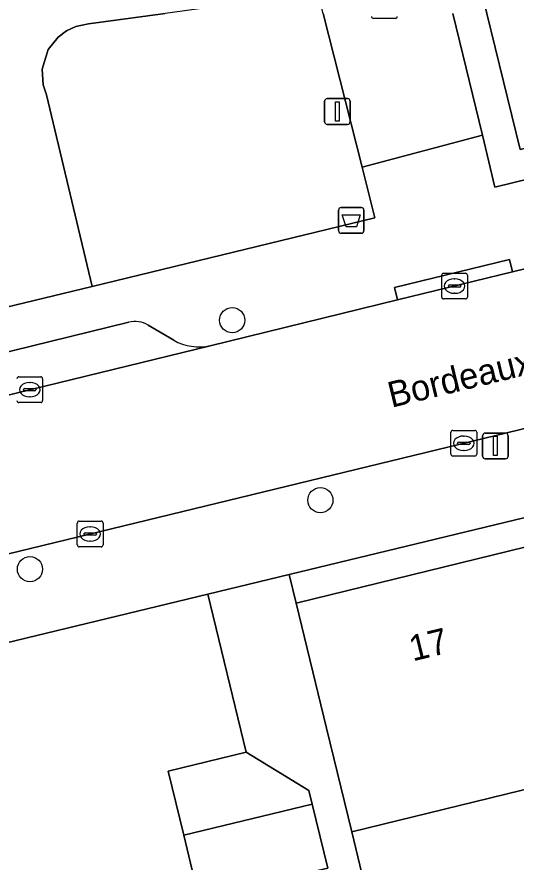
# Model space of a CAD drawing. Extents: x 158455 to 159797, y 387218 to 388672.
# Drawn here: x 159261.24 to 159280.64, y 387967.01 to 387999.86 of the extents above; entities that cross this region are included whole.
import ezdxf

# ---------------------------------------------------------------- set-up
doc = ezdxf.new("R2010")
doc.units = 0
for name, color, linetype in [('IMGEO_Afvalbak', 7, 'Continuous'), ('IMGEO_Boom', 7, 'Continuous'), ('IMGEO_Erf', 7, 'Continuous'), ('IMGEO_Gemengd_bos', 7, 'Continuous'), ('IMGEO_Groenvoorziening', 7, 'Continuous'), ('IMGEO_Kolk', 7, 'Continuous'), ('IMGEO_Lichtmast', 7, 'Continuous'), ('IMGEO_Openbare_ruimte_label', 7, 'Continuous'), ('IMGEO_Pand', 7, 'Continuous'), ('IMGEO_Pand_nummerreeks', 7, 'Continuous'), ('IMGEO_Parkeervlak_open', 7, 'Continuous'), ('IMGEO_Rijbaan_lokaal_open', 7, 'Continuous'), ('IMGEO_Voetpad_open', 7, 'Continuous')]:
    doc.layers.add(name, color=color, linetype=linetype)

msp = doc.modelspace()

# ---------------------------------------------------------------- linework, layer by layer
at = {"layer": 'IMGEO_Afvalbak'}
for p, q in [((159273.736, 387991.554), (159273.736, 387992.354)), ((159273.736, 387992.354), (159273.736, 387991.554)), ((159273.836, 387992.454), (159274.626, 387992.454)), ((159274.626, 387992.454), (159273.836, 387992.454)), ((159274.726, 387992.354), (159274.726, 387991.554)), ((159274.726, 387991.554), (159274.726, 387992.354)), ((159274.626, 387991.454), (159273.836, 387991.454)), ((159273.836, 387991.454), (159274.626, 387991.454))]:
    msp.add_line(p, q, dxfattribs=at)
msp.add_lwpolyline([(159273.879, 387992.168), (159274.583, 387992.168), (159274.434, 387991.698), (159274.028, 387991.698), (159273.879, 387992.168)], dxfattribs=at)
for centre, start, end in [((159273.836, 387992.354), 90, 180), ((159273.836, 387992.354), 90, 180), ((159274.626, 387992.354), 0, 90), ((159274.626, 387992.354), 360, 90), ((159273.836, 387991.554), 180, 270), ((159273.836, 387991.554), 180, 270), ((159274.626, 387991.554), 270, 0), ((159274.626, 387991.554), 270, 0)]:
    msp.add_arc(centre, 0.1, start, end, dxfattribs=at)
at = {"layer": 'IMGEO_Boom'}
for centre in [(159269.605, 387988.072), (159273.032, 387981.076), (159261.744, 387978.397)]:
    msp.add_circle(centre, 0.489, dxfattribs=at)
at = {"layer": 'IMGEO_Erf'}
for points in [[(159298.821, 388000.001), (159300.853, 387998.347), (159307.461, 388000), (159307.2, 388001.061), (159302.588, 388000), (159301.53, 388004.334), (159297.229, 388003.283), (159292.926, 388002.233), (159288.624, 388001.182), (159284.322, 388000.131), (159284.354, 388000), (159285.374, 387995.822), (159280.799, 387994.705), (159279.507, 388000), (159278.602, 388003.702), (159277.885, 388006.639)], [(159278.185, 388000), (159279.33, 387995.263), (159279.818, 387993.242), (159287.516, 387995.14), (159288.88, 387998.015), (159296.732, 388000)], [(159277.991, 387947.573), (159276.223, 387954.863), (159271.198, 387953.648), (159270.586, 387956.181), (159269.973, 387958.716), (159274.593, 387959.833), (159272.937, 387966.681), (159268.324, 387965.56), (159267.719, 387968.052), (159267.114, 387970.543), (159270.148, 387971.28), (159268.663, 387977.429), (159244.37, 387971.561)]]:
    msp.add_lwpolyline(points, dxfattribs=at)
for points in [[(159299.47, 387979.208), (159303.858, 387980.28), (159302.797, 387984.624), (159307.373, 387985.742), (159309.561, 387976.782), (159310.245, 387976.949), (159307.753, 387987.008), (159300.584, 387985.1), (159298.911, 387982.275), (159289.454, 387979.92), (159289.314, 387980.42), (159287.058, 387981.872), (159271.816, 387978.191), (159272.085, 387977.077), (159281.031, 387979.262), (159285.551, 387980.366), (159286.601, 387976.066), (159290.986, 387977.137), (159295.229, 387978.173)], [(159312.043, 387964.753), (159313.198, 387965.03), (159310.913, 387974.253), (159305.884, 387973.008), (159306.275, 387971.409), (159301.418, 387970.223), (159297.409, 387969.244), (159288.471, 387967.061), (159287.313, 387971.381), (159283.202, 387970.377), (159274.254, 387968.192), (159277.394, 387955.118), (159280.463, 387955.785), (159280.104, 387957.104), (159284.933, 387958.26), (159289.753, 387959.415), (159290.32, 387957.048), (159293.244, 387957.708), (159292.932, 387959.092), (159297.636, 387960.152), (159302.555, 387961.261), (159302.671, 387960.749), (159307.394, 387961.908), (159306.999, 387963.516)]]:
    msp.add_lwpolyline(points, close=True, dxfattribs=at)
at = {"layer": 'IMGEO_Gemengd_bos'}
msp.add_lwpolyline([(159256.359, 388000), (159259.266, 387988.202), (159264.158, 387989.387), (159262.388, 387996.833), (159262.257, 387997.219), (159262.218, 387997.826), (159262.458, 387998.6), (159262.836, 387999.078), (159263.162, 387999.321), (159263.532, 387999.491), (159264.014, 387999.589), (159266.993, 388000)], dxfattribs=at)
at = {"layer": 'IMGEO_Groenvoorziening'}
msp.add_lwpolyline([(159274.652, 387994.017), (159273.141, 388000), (159272.934, 388000.82), (159266.993, 388000), (159264.014, 387999.589), (159263.532, 387999.491), (159263.162, 387999.321), (159262.836, 387999.078), (159262.458, 387998.6), (159262.218, 387997.826), (159262.257, 387997.219), (159262.388, 387996.833), (159264.158, 387989.387), (159275.149, 387992.05)], close=True, dxfattribs=at)
at = {"layer": 'IMGEO_Kolk'}
for p, q in [((159275.945, 387999.806), (159275.093, 387999.806)), ((159277.821, 387989.899), (159278.673, 387989.899)), ((159277.746, 387988.973), (159277.746, 387989.825)), ((159278.234, 387989.679), (159278.259, 387989.679)), ((159278.747, 387989.825), (159278.747, 387988.973)), ((159278.005, 387989.393), (159278.005, 387989.405)), ((159278.443, 387989.356), (159278.045, 387989.356)), ((159278.048, 387989.442), (159278.446, 387989.442)), ((159278.489, 387989.405), (159278.489, 387989.393)), ((159278.673, 387988.899), (159277.821, 387988.899)), ((159278.257, 387989.119), (159278.232, 387989.119)), ((159261.311, 387985.873), (159262.163, 387985.873)), ((159261.724, 387985.653), (159261.749, 387985.653)), ((159262.237, 387985.799), (159262.237, 387984.947)), ((159261.495, 387985.367), (159261.495, 387985.379)), ((159261.933, 387985.33), (159261.535, 387985.33)), ((159261.538, 387985.416), (159261.936, 387985.416)), ((159261.979, 387985.379), (159261.979, 387985.367)), ((159261.747, 387985.093), (159261.722, 387985.093)), ((159262.163, 387984.873), (159261.311, 387984.873)), ((159278.107, 387982.863), (159278.107, 387983.715)), ((159278.182, 387983.789), (159279.034, 387983.789)), ((159279.108, 387983.715), (159279.108, 387982.863)), ((159278.409, 387983.332), (159278.807, 387983.332)), ((159278.595, 387983.569), (159278.62, 387983.569)), ((159278.366, 387983.283), (159278.366, 387983.295)), ((159278.804, 387983.246), (159278.406, 387983.246)), ((159278.618, 387983.009), (159278.593, 387983.009)), ((159278.85, 387983.295), (159278.85, 387983.283)), ((159279.034, 387982.789), (159278.182, 387982.789)), ((159263.585, 387979.338), (159263.585, 387980.19)), ((159263.66, 387980.264), (159264.512, 387980.264)), ((159264.073, 387980.044), (159264.098, 387980.044)), ((159264.586, 387980.19), (159264.586, 387979.338)), ((159263.844, 387979.758), (159263.844, 387979.77)), ((159264.282, 387979.721), (159263.884, 387979.721)), ((159263.887, 387979.807), (159264.285, 387979.807)), ((159264.328, 387979.77), (159264.328, 387979.758)), ((159264.096, 387979.484), (159264.071, 387979.484)), ((159264.512, 387979.264), (159263.66, 387979.264))]:
    msp.add_line(p, q, dxfattribs=at)
for points in [[(159275.945, 387999.806), (159275.093, 387999.806)], [(159277.821, 387989.899), (159278.673, 387989.899)], [(159277.746, 387988.973), (159277.746, 387989.825)], [(159278.747, 387989.825), (159278.747, 387988.973)], [(159278.673, 387988.899), (159277.821, 387988.899)], [(159261.311, 387985.873), (159262.163, 387985.873)], [(159262.237, 387985.799), (159262.237, 387984.947)], [(159262.163, 387984.873), (159261.311, 387984.873)], [(159278.107, 387982.863), (159278.107, 387983.715)], [(159278.182, 387983.789), (159279.034, 387983.789)], [(159279.108, 387983.715), (159279.108, 387982.863)], [(159279.034, 387982.789), (159278.182, 387982.789)], [(159263.585, 387979.338), (159263.585, 387980.19)], [(159263.66, 387980.264), (159264.512, 387980.264)], [(159264.586, 387980.19), (159264.586, 387979.338)], [(159264.512, 387979.264), (159263.66, 387979.264)]]:
    msp.add_lwpolyline(points, dxfattribs=at)
for centre, radius, start, end in [((159275.095, 387999.882), 0.0765, 181.552, 268.448), ((159275.095, 387999.882), 0.0765, 181.552, 268.448), ((159275.943, 387999.882), 0.0765, 271.552, 358.448), ((159275.943, 387999.882), 0.0765, 271.552, 358.448), ((159277.823, 387989.823), 0.0765, 91.552, 178.448), ((159277.823, 387989.823), 0.0765, 91.552, 178.448), ((159278.671, 387989.823), 0.0765, 1.552, 88.448), ((159278.671, 387989.823), 0.0765, 1.552, 88.448), ((159278.045, 387989.402), 0.0403, 85.8775, 175.7526), ((159278.042, 387989.392), 0.0366, 178.938, 274.7102), ((159278.446, 387989.399), 0.043, 264.8664, 352.4533), ((159278.45, 387989.404), 0.0386, 1.7309, 96.639), ((159277.823, 387988.975), 0.0765, 181.552, 268.448), ((159277.823, 387988.975), 0.0765, 181.552, 268.448), ((159278.671, 387988.975), 0.0765, 271.552, 358.448), ((159278.671, 387988.975), 0.0765, 271.552, 358.448), ((159261.313, 387985.797), 0.0765, 91.552, 178.448), ((159261.313, 387985.797), 0.0765, 91.552, 178.448), ((159262.161, 387985.797), 0.0765, 1.552, 88.448), ((159262.161, 387985.797), 0.0765, 1.552, 88.448), ((159261.535, 387985.376), 0.0403, 85.8775, 175.7526), ((159261.532, 387985.366), 0.0366, 178.938, 274.7102), ((159261.936, 387985.373), 0.043, 264.8664, 352.4533), ((159261.94, 387985.378), 0.0386, 1.7309, 96.639), ((159261.313, 387984.949), 0.0765, 181.552, 268.448), ((159261.313, 387984.949), 0.0765, 181.552, 268.448), ((159262.161, 387984.949), 0.0765, 271.552, 358.448), ((159262.161, 387984.949), 0.0765, 271.552, 358.448), ((159278.184, 387983.713), 0.0765, 91.552, 178.448), ((159278.184, 387983.713), 0.0765, 91.552, 178.448), ((159279.032, 387983.713), 0.0765, 1.552, 88.448), ((159279.032, 387983.713), 0.0765, 1.552, 88.448), ((159278.406, 387983.292), 0.0403, 85.8775, 175.7526), ((159278.811, 387983.294), 0.0386, 1.7309, 96.639), ((159278.403, 387983.282), 0.0366, 178.938, 274.7102), ((159278.807, 387983.289), 0.043, 264.8664, 352.4533), ((159278.184, 387982.865), 0.0765, 181.552, 268.448), ((159278.184, 387982.865), 0.0765, 181.552, 268.448), ((159279.032, 387982.865), 0.0765, 271.552, 358.448), ((159279.032, 387982.865), 0.0765, 271.552, 358.448), ((159263.662, 387980.188), 0.0765, 91.552, 178.448), ((159263.662, 387980.188), 0.0765, 91.552, 178.448), ((159264.51, 387980.188), 0.0765, 1.552, 88.448), ((159264.51, 387980.188), 0.0765, 1.552, 88.448), ((159263.884, 387979.767), 0.0403, 85.8775, 175.7526), ((159263.881, 387979.757), 0.0366, 178.938, 274.7102), ((159264.285, 387979.764), 0.043, 264.8664, 352.4533), ((159264.289, 387979.769), 0.0386, 1.7309, 96.639), ((159263.662, 387979.34), 0.0765, 181.552, 268.448), ((159263.662, 387979.34), 0.0765, 181.552, 268.448), ((159264.51, 387979.34), 0.0765, 271.552, 358.448), ((159264.51, 387979.34), 0.0765, 271.552, 358.448)]:
    msp.add_arc(centre, radius, start, end, dxfattribs=at)
for centre, major_axis, ratio, start_param, end_param in [((159278.233, 387989.399), (-0.387, 0.002), 0.722429, 4.712389, 7.853982), ((159278.258, 387989.399), (-0.39, 0.002), 0.717154, 1.570796, 4.712389), ((159261.723, 387985.373), (-0.387, 0.002), 0.722429, 4.712389, 7.853982), ((159261.748, 387985.373), (-0.39, 0.002), 0.717154, 1.570796, 4.712389), ((159278.594, 387983.289), (-0.387, 0.002), 0.722429, 4.712389, 7.853982), ((159278.619, 387983.289), (-0.39, 0.002), 0.717154, 1.570796, 4.712389), ((159264.072, 387979.764), (-0.387, 0.002), 0.722429, 4.712389, 7.853982), ((159264.097, 387979.764), (-0.39, 0.002), 0.717154, 1.570796, 4.712389)]:
    msp.add_ellipse(centre, major_axis=major_axis, ratio=ratio, start_param=start_param, end_param=end_param, dxfattribs=at)
at = {"layer": 'IMGEO_Lichtmast'}
for p, q in [((159273.197, 387995.786), (159273.197, 387996.586)), ((159273.197, 387996.586), (159273.197, 387995.786)), ((159273.297, 387996.686), (159274.087, 387996.686)), ((159274.087, 387996.686), (159273.297, 387996.686)), ((159274.187, 387996.586), (159274.187, 387995.786)), ((159274.187, 387995.786), (159274.187, 387996.586)), ((159274.087, 387995.686), (159273.297, 387995.686)), ((159273.297, 387995.686), (159274.087, 387995.686)), ((159279.439, 387983.684), (159280.229, 387983.684)), ((159280.229, 387983.684), (159279.439, 387983.684)), ((159279.339, 387982.784), (159279.339, 387983.584)), ((159279.339, 387983.584), (159279.339, 387982.784)), ((159280.329, 387983.584), (159280.329, 387982.784)), ((159280.329, 387982.784), (159280.329, 387983.584)), ((159280.229, 387982.684), (159279.439, 387982.684)), ((159279.439, 387982.684), (159280.229, 387982.684))]:
    msp.add_line(p, q, dxfattribs=at)
for points in [[(159273.617, 387996.561), (159273.767, 387996.561), (159273.767, 387995.811), (159273.617, 387995.811), (159273.617, 387996.561)], [(159279.759, 387983.559), (159279.909, 387983.559), (159279.909, 387982.809), (159279.759, 387982.809), (159279.759, 387983.559)]]:
    msp.add_lwpolyline(points, dxfattribs=at)
for centre, start, end in [((159273.297, 387996.586), 90, 180), ((159273.297, 387996.586), 90, 180), ((159274.087, 387996.586), 0, 90), ((159274.087, 387996.586), 360, 90), ((159273.297, 387995.786), 180, 270), ((159273.297, 387995.786), 180, 270), ((159274.087, 387995.786), 270, 0), ((159274.087, 387995.786), 270, 0), ((159279.439, 387983.584), 90, 180), ((159279.439, 387983.584), 90, 180), ((159280.229, 387983.584), 0, 90), ((159280.229, 387983.584), 360, 90), ((159279.439, 387982.784), 180, 270), ((159279.439, 387982.784), 180, 270), ((159280.229, 387982.784), 270, 0), ((159280.229, 387982.784), 270, 0)]:
    msp.add_arc(centre, 0.1, start, end, dxfattribs=at)
at = {"layer": 'IMGEO_Pand'}
for points in [[(159288.624, 388001.182), (159287.565, 388005.519), (159282.985, 388004.4), (159282.901, 388004.752), (159282.184, 388007.689), (159278.137, 388006.701), (159277.885, 388006.639), (159278.602, 388003.702), (159279.507, 388000), (159280.799, 387994.705), (159285.374, 387995.822), (159284.354, 388000), (159284.322, 388000.131)], [(159283.202, 387970.377), (159281.031, 387979.262), (159272.085, 387977.077), (159273.271, 387972.22), (159274.254, 387968.192)], [(159267.719, 387968.052), (159272.715, 387969.264), (159272.586, 387969.795), (159270.148, 387971.28), (159267.114, 387970.543)], [(159272.715, 387969.264), (159267.719, 387968.052), (159268.324, 387965.56), (159272.937, 387966.681), (159273.32, 387966.774)]]:
    msp.add_lwpolyline(points, close=True, dxfattribs=at)
at = {"layer": 'IMGEO_Parkeervlak_open'}
for points in [[(159265.588, 387987.993), (159258.775, 387986.329), (159255.006, 387985.409), (159238.78, 387981.447)], [(159267.331, 387987.294), (159266.333, 387987.883)], [(159236.496, 387979.209), (159268.748, 387987.083)]]:
    msp.add_lwpolyline(points, dxfattribs=at)
msp.add_lwpolyline([(159272.085, 387977.077), (159271.816, 387978.191), (159268.663, 387977.429), (159270.148, 387971.28), (159272.586, 387969.795), (159272.715, 387969.264), (159273.32, 387966.774), (159272.937, 387966.681), (159274.593, 387959.833), (159274.998, 387959.931), (159275.61, 387957.398), (159276.223, 387954.863), (159277.394, 387955.118), (159274.254, 387968.192), (159273.271, 387972.22)], close=True, dxfattribs=at)
for centre, radius, start, end in [((159265.825, 387987.024), 0.998, 59.437, 103.7648), ((159268.321, 387989.077), 2.039, 240.9623, 282.0988)]:
    msp.add_arc(centre, radius, start, end, dxfattribs=at)
at = {"layer": 'IMGEO_Rijbaan_lokaal_open'}
for points in [[(159334.389, 388003.107), (159331.104, 388002.301), (159321.717, 388000), (159316.544, 387998.732), (159313.853, 387998.072), (159310.211, 387997.179), (159308.143, 387996.672), (159306.996, 387996.391), (159283.108, 387990.582), (159280.505, 387989.949), (159276.034, 387988.862), (159268.748, 387987.083), (159236.496, 387979.209), (159233.796, 387978.55), (159234.097, 387977.319), (159236.515, 387967.443), (159241.54, 387968.688)], [(159273.141, 388000), (159274.652, 387994.017), (159279.33, 387995.263), (159278.185, 388000)], [(159245.531, 387975.263), (159287.053, 387985.339), (159306.546, 387990.096), (159310.197, 387990.987), (159336.873, 387997.497)]]:
    msp.add_lwpolyline(points, dxfattribs=at)
at = {"layer": 'IMGEO_Voetpad_open'}
for points in [[(159297.701, 388000.237), (159296.732, 388000), (159288.88, 387998.015), (159287.516, 387995.14), (159279.818, 387993.242), (159279.33, 387995.263), (159274.652, 387994.017), (159275.149, 387992.05), (159264.158, 387989.387), (159259.266, 387988.202), (159234.191, 387982.126), (159231.905, 387983.867), (159231.835, 387984.157), (159222.079, 387981.734), (159222.108, 387981.474), (159220.665, 387978.828), (159221.25, 387976.409), (159225.69, 387977.482), (159227.928, 387976.283), (159228.05, 387975.773), (159233.364, 387977.139), (159234.097, 387977.319), (159233.796, 387978.55), (159236.496, 387979.209)], [(159331.357, 387992.82), (159338.535, 387994.657), (159336.873, 387997.497), (159310.197, 387990.987), (159310.315, 387990.502), (159306.664, 387989.611), (159306.546, 387990.096), (159287.053, 387985.339), (159245.531, 387975.263)], [(159241.445, 387970.809), (159244.37, 387971.561), (159268.663, 387977.429), (159271.816, 387978.191), (159287.058, 387981.872), (159289.314, 387980.42), (159289.454, 387979.92), (159298.911, 387982.275), (159300.584, 387985.1), (159307.753, 387987.008), (159310.672, 387987.733), (159317.89, 387989.511), (159320.117, 387988.079), (159320.226, 387987.61), (159330.024, 387990.034), (159329.904, 387990.524), (159331.357, 387992.82)], [(159268.748, 387987.083), (159276.034, 387988.862), (159275.916, 387989.347), (159280.387, 387990.434), (159280.505, 387989.949), (159283.108, 387990.582)], [(159258.657, 387986.815), (159258.775, 387986.329), (159265.588, 387987.993)], [(159266.333, 387987.883), (159267.331, 387987.294)]]:
    msp.add_lwpolyline(points, dxfattribs=at)
msp.add_lwpolyline([(159280.505, 387989.949), (159280.387, 387990.434), (159275.916, 387989.347), (159276.034, 387988.862)], close=True, dxfattribs=at)
for centre, radius, start, end in [((159265.825, 387987.024), 0.998, 59.437, 103.7648), ((159268.321, 387989.077), 2.039, 240.9623, 282.0988)]:
    msp.add_arc(centre, radius, start, end, dxfattribs=at)

# ---------------------------------------------------------------- texts
at = {"layer": 'IMGEO_Openbare_ruimte_label'}
msp.add_text('Bordeauxlaan', height=1, rotation=13.7029, dxfattribs=at).set_placement((159275.794, 387984.666))
at = {"layer": 'IMGEO_Pand_nummerreeks'}
msp.add_text('17', height=1, rotation=13.7255, dxfattribs=at).set_placement((159276.622, 387974.808))

doc.saveas('drawing.dxf')
